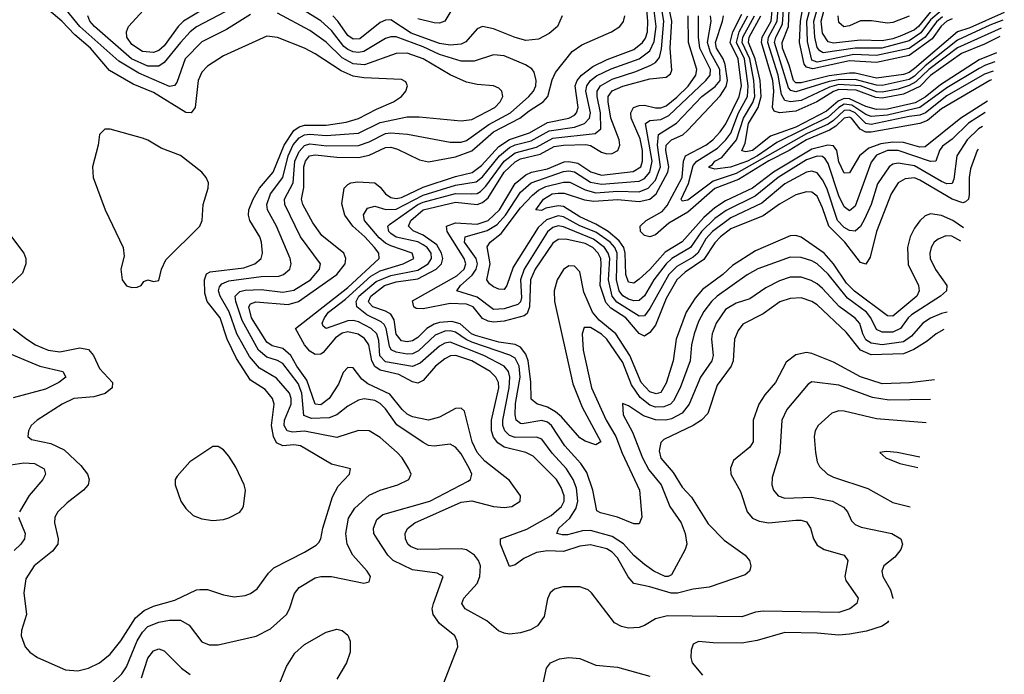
# Model space of a CAD drawing. Header units: inches. Extents: x 1308407 to 1441228, y 959628 to 1036311.
# Tile 716 of 729: x 1431735 to 1435383, y 1013688 to 1016115. Entities that reach past the tile are written whole.
import ezdxf

# ---------------------------------------------------------------- set-up
doc = ezdxf.new("R2010")
doc.units = ezdxf.units.IN
doc.header["$MEASUREMENT"] = 0
doc.layers.add('B4031', color=7, linetype='Continuous')

msp = doc.modelspace()

# ---------------------------------------------------------------- linework, layer by layer
at = {"layer": 'B4031', "color": 5}
for points, elevation in [([(1432484, 1016196), (1432341.4, 1016110), (1432321.4, 1016090), (1432270, 1016018.6), (1432250, 1016000.4), (1432230, 1015993.5), (1432190, 1015997.8), (1432150, 1016023.5), (1432131.4, 1016050), (1432130.2, 1016070), (1432137.9, 1016090), (1432193.2, 1016150)], 2820), ([(1435159.5, 1014965.9), (1435130, 1014950.3), (1435097.3, 1014922.7), (1435048.4, 1014891.6), (1435010, 1014875.5), (1434890, 1014872.1), (1434850, 1014890.2), (1434796.8, 1014956.8), (1434690, 1015057.2), (1434670, 1015070.7), (1434630, 1015083.6), (1434590, 1015081.7), (1434551.2, 1015068.8), (1434490, 1015024.2), (1434414.5, 1014985.5), (1434397.1, 1014963), (1434383.1, 1014930), (1434378.6, 1014850), (1434371.2, 1014830), (1434319.5, 1014760.5), (1434284.7, 1014655.3), (1434260.8, 1014630), (1434230.1, 1014610), (1434121.1, 1014558.9), (1434110, 1014546.9), (1434104.2, 1014515.8), (1434110, 1014489.5), (1434155.6, 1014435.6), (1434190, 1014381.2), (1434224.6, 1014344.6), (1434286, 1014246), (1434344.9, 1014184.9), (1434423.2, 1014130), (1434439.2, 1014110), (1434444.4, 1014090), (1434442, 1014078), (1434439.5, 1014070), (1434423.1, 1014056.9), (1434290, 1014010.6), (1434230, 1014003.8), (1434171.9, 1013988.1), (1434148.8, 1013988.8), (1434070, 1014012.1), (1434010, 1014024), (1433989.4, 1014049.4), (1433950, 1014120.2), (1433930, 1014141.2), (1433910, 1014152.9), (1433850, 1014167.8), (1433810, 1014162.8), (1433750, 1014142.5), (1433690, 1014145.4), (1433650, 1014139.8), (1433602.4, 1014117.6), (1433570, 1014093.3), (1433550, 1014087.9), (1433515.9, 1014170), (1433516.8, 1014190), (1433614.3, 1014225.7), (1433703.8, 1014276.2), (1433742.4, 1014310), (1433751.6, 1014330), (1433752.1, 1014350), (1433741, 1014381), (1433723.7, 1014410), (1433636.7, 1014496.7), (1433610.2, 1014510.2), (1433530, 1014529.7), (1433505.9, 1014545.9), (1433490, 1014567.2), (1433483.4, 1014590), (1433482.7, 1014630), (1433510, 1014750), (1433508.5, 1014770), (1433498.7, 1014790), (1433477.4, 1014810), (1433410.4, 1014850), (1433350.5, 1014869.5), (1433331.4, 1014868.6), (1433310, 1014857.7), (1433275, 1014830), (1433230, 1014777.3), (1433210, 1014767.2), (1433190, 1014771.8), (1433139.5, 1014799.5), (1433070, 1014816.1), (1433050, 1014829.1), (1433040.1, 1014850), (1433028.7, 1014910), (1433012.5, 1014932.5), (1432988.5, 1014948.5), (1432950, 1014958), (1432930, 1014953.3), (1432905, 1014935), (1432858.6, 1014881.4), (1432850, 1014874.6), (1432830, 1014873.3), (1432810, 1014885.8), (1432790, 1014909.3), (1432756.5, 1014970), (1432950, 1015122.6), (1433066.6, 1015230), (1433065.1, 1015250), (1433049.9, 1015270), (1433014.1, 1015310), (1432968.5, 1015350), (1432939.8, 1015390), (1432927.9, 1015432.1), (1432937, 1015490), (1432950, 1015503.5), (1432961.5, 1015510), (1432986.3, 1015513.7), (1433050, 1015510.1), (1433070, 1015494.6), (1433090, 1015469.7), (1433110, 1015456.4), (1433130, 1015452.1), (1433150, 1015455.9), (1433230, 1015493.8), (1433350, 1015533.8), (1433411, 1015549), (1433445.9, 1015574.1), (1433510, 1015644.4), (1433549.1, 1015670.9), (1433623.9, 1015696.1), (1433690, 1015733.8), (1433769.4, 1015750.6), (1433790, 1015761.5), (1433798.3, 1015770), (1433804.2, 1015790), (1433792.6, 1015870), (1433800.2, 1015890), (1433816.9, 1015910), (1433858.4, 1015941.6), (1433911.9, 1015968.1), (1434010, 1016005.2), (1434042.8, 1016030), (1434053.5, 1016046.5), (1434060.4, 1016070), (1434061.9, 1016110), (1434053, 1016210)], 2780), ([(1435190, 1016118.3), (1435170, 1016109.2), (1435149.3, 1016090.7), (1435116, 1016044), (1435030, 1015982.4), (1434910, 1015956.6), (1434810, 1015962.7), (1434673.5, 1015933.5), (1434650, 1015938.7), (1434641.7, 1015950), (1434623.6, 1016030), (1434627.9, 1016110), (1434649.1, 1016230)], 2380), ([(1433303.4, 1013650), (1433358, 1013790), (1433356.1, 1013810), (1433347.1, 1013830), (1433290, 1013875.6), (1433266.6, 1013910), (1433262.9, 1013930), (1433267.9, 1013950), (1433304.2, 1014050), (1433282.2, 1014062.2), (1433190, 1014075), (1433118.3, 1014110), (1433099, 1014130), (1433058.9, 1014190), (1433047.3, 1014210), (1433045.2, 1014230), (1433058.5, 1014261.5), (1433079.9, 1014280.1), (1433254.6, 1014330), (1433396.1, 1014403.9), (1433405, 1014410), (1433409.9, 1014430), (1433401.9, 1014450), (1433370, 1014505.4), (1433350, 1014530.6), (1433330, 1014540.8), (1433270, 1014533.5), (1433250, 1014536.6), (1433230, 1014547.1), (1433132.6, 1014612.6), (1433090, 1014671.7), (1433070, 1014691.7), (1433050, 1014702.6), (1433011.1, 1014708.9), (1432990, 1014704.3), (1432950, 1014682.2), (1432909.8, 1014650.2), (1432881.4, 1014638.6), (1432816.2, 1014636.2), (1432787.1, 1014647.1), (1432779.8, 1014730), (1432766.4, 1014766.4), (1432710, 1014839.8), (1432690, 1014851.6), (1432650, 1014863.6), (1432620, 1014890), (1432559.6, 1014999.6), (1432535.6, 1015070), (1432532.9, 1015090), (1432550, 1015107.7), (1432570, 1015111.6), (1432630, 1015114.2), (1432710, 1015104.9), (1432750, 1015112.3), (1432812.1, 1015150), (1432845, 1015190), (1432848.7, 1015210), (1432775.5, 1015310), (1432716.8, 1015430), (1432716.1, 1015450), (1432747.9, 1015510), (1432754.3, 1015590), (1432770, 1015627), (1432790, 1015648.9), (1432810, 1015654.6), (1432872.2, 1015647.8), (1432990, 1015649.1), (1433030, 1015661.7), (1433090, 1015692.8), (1433110, 1015696), (1433171.2, 1015691.2), (1433330, 1015660.5), (1433370, 1015661.6), (1433390, 1015667.4), (1433473.4, 1015726.6), (1433552.9, 1015770), (1433621, 1015830), (1433638, 1015850), (1433646.6, 1015870), (1433648.9, 1015890), (1433640.5, 1015920.5), (1433632.5, 1015932.5), (1433608.3, 1015948.3), (1433530, 1015980.7), (1433490, 1015984.7), (1433418.5, 1015961.5), (1433370, 1015961.7), (1433290, 1015985.7), (1433230, 1016014.6), (1433130, 1016051.5), (1433110, 1016051.8), (1433090, 1016045.7), (1433010, 1015997.3), (1432990, 1015993.3), (1432970, 1015995.4), (1432950, 1016004.1), (1432936.1, 1016016.1), (1432890, 1016074.7), (1432850, 1016111.1), (1432764.2, 1016164.2)], 2840), ([(1435171.8, 1015030.3), (1435150, 1015025.5), (1435110, 1015008.4), (1435081.2, 1014990), (1435038.7, 1014941.4), (1435010, 1014921), (1434930, 1014909.8), (1434890, 1014915.4), (1434870, 1014928.5), (1434858.8, 1014950), (1434848, 1014988), (1434830, 1015008.5), (1434771.5, 1015051.5), (1434710, 1015118.9), (1434690, 1015135.1), (1434668, 1015148), (1434630, 1015160.1), (1434590, 1015160.1), (1434550, 1015147.1), (1434499.3, 1015120.7), (1434440.5, 1015079.5), (1434390, 1015063.9), (1434350, 1015039.9), (1434316, 1014990), (1434300.6, 1014950), (1434298.4, 1014930), (1434304.5, 1014870), (1434299.9, 1014850), (1434257.6, 1014790), (1434215.6, 1014690), (1434190, 1014655.6), (1434150, 1014634.7), (1434129.3, 1014630.7), (1434090, 1014631.9), (1434045.8, 1014645.8), (1433990, 1014683.5), (1433968.4, 1014691.6), (1433971, 1014650), (1434005.4, 1014585.4), (1434042.1, 1014490), (1434066.1, 1014446.1), (1434111.9, 1014390), (1434143.6, 1014310), (1434185.9, 1014250), (1434200.9, 1014210), (1434206.5, 1014170), (1434200.3, 1014150), (1434150, 1014056.9), (1434137.3, 1014050), (1434126.3, 1014050), (1434084.1, 1014070), (1434050, 1014094.6), (1434010, 1014127.9), (1433971.9, 1014171.9), (1433930, 1014198.6), (1433850, 1014221.3), (1433820.6, 1014219.4), (1433765.1, 1014205.1), (1433744.6, 1014204.6), (1433725.1, 1014210), (1433733, 1014230), (1433772.9, 1014267.1), (1433796.7, 1014303.3), (1433803.4, 1014330), (1433798, 1014378), (1433785.5, 1014410), (1433760.9, 1014450), (1433707.3, 1014507.3), (1433670, 1014559.3), (1433650, 1014566.5), (1433570, 1014566.1), (1433550, 1014573.3), (1433532.2, 1014590), (1433525.2, 1014610), (1433524.5, 1014630), (1433548.4, 1014750), (1433551.3, 1014790), (1433546.4, 1014810), (1433529.9, 1014830), (1433454.9, 1014870), (1433330, 1014919.6), (1433310, 1014916.1), (1433290, 1014904.7), (1433218.1, 1014841.9), (1433190.5, 1014829.5), (1433090, 1014846.8), (1433069.2, 1014869.2), (1433065.7, 1014925.7), (1433058.3, 1014950), (1433037, 1014970), (1432990, 1014994.5), (1432970, 1014999.6), (1432950, 1014998.5), (1432870, 1014969.9), (1432858.6, 1014978.6), (1432856, 1014990), (1432864, 1015010), (1432879.1, 1015030), (1432941.4, 1015078.6), (1433036.2, 1015163.8), (1433070, 1015184), (1433155, 1015210), (1433195.4, 1015230), (1433188.9, 1015250), (1433110, 1015276.1), (1433090, 1015286.6), (1433066.8, 1015306.8), (1433012.9, 1015370), (1433008.3, 1015391.7), (1433023.9, 1015416.1), (1433050, 1015424.3), (1433090.9, 1015410.9), (1433130, 1015413.1), (1433230, 1015464.9), (1433350, 1015502.1), (1433425.9, 1015514.1), (1433450, 1015532.6), (1433512, 1015610), (1433550, 1015641.5), (1433570, 1015650.9), (1433630, 1015665.4), (1433696.7, 1015703.3), (1433790, 1015716.6), (1433828.1, 1015730), (1433845.6, 1015750), (1433849.5, 1015770), (1433832.8, 1015850), (1433836.2, 1015870), (1433850, 1015890), (1433872.6, 1015907.4), (1433926.9, 1015933.1), (1434029.5, 1015970.5), (1434070, 1016000.1), (1434086, 1016034), (1434093.1, 1016090), (1434081, 1016190)], 2760), ([(1435222, 1015294.4), (1435188.1, 1015311.9), (1435166.7, 1015313.3), (1435138.1, 1015301.9), (1435123.8, 1015290), (1435111.7, 1015270), (1435107, 1015250), (1435108.8, 1015230), (1435128.3, 1015188.3), (1435170.7, 1015130), (1435168.7, 1015110), (1435146.7, 1015090), (1435039.7, 1015020.3), (1435027.4, 1015010), (1434999, 1014970), (1434970, 1014956.4), (1434930, 1014956.8), (1434910, 1014966.4), (1434888.9, 1015010), (1434872.5, 1015030), (1434802.2, 1015082.2), (1434730, 1015171.5), (1434690, 1015209.3), (1434670, 1015220.6), (1434630, 1015232.9), (1434590, 1015234.5), (1434470, 1015191.9), (1434430, 1015168.6), (1434319.4, 1015090), (1434297.5, 1015070), (1434270, 1015033.3), (1434250, 1014996.3), (1434233.7, 1014950), (1434224.3, 1014910), (1434219.1, 1014850), (1434181.5, 1014750), (1434157.7, 1014702.3), (1434145.8, 1014690), (1434121, 1014679), (1434090, 1014678), (1434070, 1014685.6), (1434034, 1014714), (1434001.5, 1014761.5), (1433970, 1014843.5), (1433910, 1014929.9), (1433890, 1014949.6), (1433850, 1014973.8), (1433825.9, 1014974.1), (1433818.8, 1014950), (1433822.9, 1014890), (1433853.8, 1014750), (1433907.5, 1014630), (1433944.1, 1014570), (1433967.4, 1014507.4), (1434031.2, 1014370), (1434039.8, 1014270), (1434030, 1014245.3), (1434010, 1014246), (1433950, 1014270.5), (1433886.2, 1014286.2), (1433873.8, 1014293.8), (1433858.5, 1014370), (1433835.7, 1014435.7), (1433813.4, 1014470), (1433754.5, 1014534.5), (1433704.9, 1014610), (1433690, 1014622.1), (1433670, 1014629.3), (1433597.1, 1014617.1), (1433590, 1014617.5), (1433574.6, 1014630), (1433570.2, 1014650.2), (1433572.2, 1014692.2), (1433588.7, 1014790), (1433585, 1014830), (1433570, 1014859.5), (1433550.6, 1014870.6), (1433410, 1014918.8), (1433388.7, 1014928.7), (1433350, 1014956.9), (1433330, 1014961.8), (1433310, 1014960.4), (1433274.5, 1014945.5), (1433212.3, 1014887.7), (1433190, 1014876.7), (1433170, 1014875.2), (1433130, 1014881.9), (1433111.2, 1014891.2), (1433104.5, 1014904.5), (1433092.7, 1014970), (1433085, 1014985.1), (1433074.4, 1014994.4), (1433020.5, 1015020.5), (1432983.6, 1015050), (1432981.9, 1015070), (1432991.5, 1015090), (1433055.9, 1015144.1), (1433110, 1015166.9), (1433210, 1015185.8), (1433247.7, 1015210), (1433260.6, 1015230), (1433259.2, 1015250), (1433244.6, 1015270), (1433230, 1015280.3), (1433210, 1015291.3), (1433130, 1015309.2), (1433110, 1015322.5), (1433102.1, 1015330), (1433099, 1015350), (1433104.7, 1015355.3), (1433210, 1015429.3), (1433230, 1015438.1), (1433350, 1015471), (1433410.5, 1015469.5), (1433430, 1015471.1), (1433442, 1015478), (1433461.9, 1015498.1), (1433529.7, 1015590.3), (1433570, 1015621.1), (1433650, 1015642.2), (1433710, 1015676.4), (1433866.6, 1015693.4), (1433887.9, 1015710), (1433887.3, 1015770), (1433874.2, 1015830), (1433874.7, 1015850), (1433886.4, 1015870), (1433930, 1015894.6), (1434017.5, 1015922.5), (1434073.4, 1015946.6), (1434090, 1015956.6), (1434105, 1015975), (1434113.3, 1016006.7), (1434122.1, 1016110), (1434108.2, 1016190)], 2740), ([(1435231.4, 1015343.9), (1435191.9, 1015370), (1435150, 1015389.3), (1435110, 1015395.3), (1435090, 1015387.5), (1435070, 1015369.9), (1435050, 1015341.6), (1435034.7, 1015310), (1435024.2, 1015270), (1435027.1, 1015207.1), (1435065.1, 1015130), (1435068.1, 1015110), (1435058.8, 1015090), (1434970, 1015015.7), (1434950, 1015016.4), (1434827.9, 1015107.9), (1434798.5, 1015138.5), (1434750, 1015209.3), (1434715.4, 1015250), (1434630, 1015309.2), (1434610, 1015314.9), (1434590, 1015313.8), (1434461.5, 1015258.5), (1434376.5, 1015203.5), (1434340.5, 1015170), (1434265.2, 1015114.8), (1434237.1, 1015082.9), (1434204.3, 1015030), (1434166.9, 1014930), (1434155.9, 1014850), (1434130, 1014766.8), (1434110, 1014732.3), (1434092.5, 1014727.5), (1434070, 1014734.9), (1434037.1, 1014770), (1433995.2, 1014870), (1433943.4, 1014950), (1433881.5, 1015001.5), (1433856.6, 1015030), (1433824.7, 1015104.7), (1433810, 1015180.2), (1433790, 1015200.8), (1433770, 1015202.6), (1433750, 1015189.3), (1433726.1, 1015150), (1433715.4, 1015110), (1433716, 1015070), (1433784.4, 1014764.4), (1433818.7, 1014678.7), (1433888.4, 1014550), (1433870, 1014538.5), (1433830, 1014552.4), (1433810, 1014564.3), (1433742.5, 1014642.5), (1433720.5, 1014660.5), (1433690, 1014678.5), (1433650.8, 1014690.8), (1433630, 1014708.4), (1433628.3, 1014771.7), (1433618.2, 1014850), (1433610, 1014874.6), (1433590, 1014900.8), (1433570, 1014910.9), (1433510, 1014919.9), (1433423.6, 1014943.6), (1433408.5, 1014950), (1433367.4, 1014987.4), (1433336.4, 1014996.4), (1433290, 1014991.9), (1433270, 1014985.5), (1433243.7, 1014970), (1433210, 1014937.2), (1433190, 1014924.5), (1433170, 1014920.8), (1433150, 1014924.8), (1433130, 1014949.4), (1433122.7, 1015002.7), (1433110, 1015023.7), (1433090, 1015034.8), (1433043.1, 1015050), (1433030, 1015064.8), (1433027.4, 1015070), (1433035.5, 1015090), (1433086.4, 1015130), (1433130, 1015142.5), (1433210, 1015154.5), (1433277.8, 1015190), (1433297.6, 1015210), (1433302.2, 1015230), (1433297.3, 1015250), (1433279.9, 1015279.9), (1433230, 1015316.7), (1433192.8, 1015332.8), (1433175.1, 1015350), (1433183.4, 1015370), (1433230, 1015409.9), (1433350, 1015438.8), (1433429.8, 1015430.2), (1433450, 1015437.3), (1433470, 1015454.4), (1433530, 1015549.6), (1433570, 1015588.4), (1433590, 1015598.7), (1433663.5, 1015616.5), (1433715.2, 1015644.8), (1433749.6, 1015650.5), (1433832.1, 1015652.1), (1433850, 1015648.6), (1433890, 1015624.5), (1433910, 1015617.6), (1433930, 1015619.6), (1433950.8, 1015630), (1433958.9, 1015650), (1433955.6, 1015670), (1433924.8, 1015750), (1433914.9, 1015810), (1433915.8, 1015830), (1433920.8, 1015839.2), (1433930, 1015851), (1433970, 1015869.2), (1434070, 1015896.4), (1434130, 1015902.5), (1434145.6, 1015914.4), (1434151.7, 1015928.3), (1434144.4, 1016010), (1434150.6, 1016110), (1434133.7, 1016193.7)], 2720), ([(1433350, 1016175.1), (1433310, 1016110.3), (1433290, 1016102.6), (1433270, 1016103), (1433210, 1016117.9)], 2780), ([(1435366.2, 1016052.8), (1435310, 1016024.8), (1435224.5, 1015990), (1435110, 1015907.7), (1435070, 1015867.5), (1435010, 1015839.4), (1434930, 1015823.9), (1434907, 1015827), (1434834.2, 1015854.2), (1434770, 1015856.3), (1434750, 1015849.5), (1434688.6, 1015810), (1434610, 1015775.9), (1434550, 1015770), (1434530, 1015776.5), (1434523.9, 1015790), (1434529.5, 1015850), (1434525.4, 1015890), (1434483.4, 1016030), (1434485.9, 1016050), (1434519.7, 1016110), (1434526.8, 1016190)], 2480), ([(1435372, 1016083.5), (1435210, 1016010.8), (1435103.1, 1015930), (1435055.5, 1015884.5), (1435030, 1015871.4), (1434990, 1015858), (1434930, 1015846.2), (1434910, 1015847.9), (1434850, 1015870.5), (1434770, 1015874.3), (1434735.3, 1015864.7), (1434630, 1015815.8), (1434590.4, 1015810.4), (1434570, 1015815.8), (1434557.7, 1015837.7), (1434545.7, 1015910), (1434506.8, 1016030), (1434509.6, 1016050), (1434542, 1016110), (1434547.5, 1016190)], 2460), ([(1435377.8, 1016113.8), (1435330, 1016095.1), (1435210, 1016039.7), (1435090, 1015944.2), (1435050, 1015906), (1435030, 1015893.9), (1434930, 1015871.4), (1434910, 1015872.1), (1434830, 1015893.9), (1434768.2, 1015891.8), (1434734.1, 1015885.9), (1434610, 1015847.8), (1434592.5, 1015852.5), (1434582.9, 1015862.9), (1434531.5, 1016030), (1434536.3, 1016050), (1434561.4, 1016098.6), (1434566, 1016170)], 2440), ([(1435154.2, 1016125.8), (1435132.4, 1016107.6), (1435090.4, 1016050), (1435030, 1016008.9), (1434910, 1015981.8), (1434825.6, 1015985.6), (1434690, 1015958.1), (1434670, 1015965.4), (1434653.7, 1016033.7), (1434651.3, 1016110), (1434667.2, 1016170)], 2360), ([(1435150, 1016149.8), (1435110, 1016114.4), (1435073.9, 1016066.1), (1435030, 1016036.6), (1434929.4, 1016009.4), (1434830, 1016010.1), (1434711.8, 1015991.8), (1434699.1, 1015999.1), (1434690, 1016011.9), (1434681, 1016050), (1434677.4, 1016110), (1434694.1, 1016170)], 2340), ([(1435110, 1016143.8), (1435065.1, 1016090), (1435050, 1016078.1), (1435003.6, 1016056.4), (1434970, 1016043.7), (1434930, 1016036.7), (1434850, 1016039.4), (1434750, 1016028.3), (1434730, 1016033.3), (1434710, 1016065), (1434704.8, 1016110), (1434721.1, 1016170)], 2320), ([(1431710, 1014969.4), (1431760.6, 1014930), (1431793.2, 1014910), (1431839.6, 1014890), (1431883.3, 1014883.3), (1431957.8, 1014897.8), (1431990, 1014892.5), (1432008.3, 1014870), (1432030, 1014822.2), (1432079.1, 1014770), (1432076.9, 1014750), (1432051.1, 1014728.9), (1432010, 1014717.2), (1431934.9, 1014710), (1431892.4, 1014690), (1431799.6, 1014630), (1431776.9, 1014610), (1431766.7, 1014590), (1431764.9, 1014570), (1431778.6, 1014558.6), (1431850, 1014544.2), (1431899.5, 1014519.5), (1431961.7, 1014461.7), (1431985.4, 1014430), (1431992, 1014410), (1431988, 1014390), (1431971.5, 1014370), (1431910, 1014323.8), (1431876.2, 1014290), (1431865.2, 1014270), (1431863.2, 1014250), (1431877.7, 1014190), (1431875.5, 1014170), (1431856.2, 1014143.8), (1431787.9, 1014090), (1431757.9, 1014042.1), (1431750.5, 1013990), (1431760.1, 1013910), (1431741.6, 1013850), (1431740.2, 1013830), (1431754.4, 1013790), (1431772.4, 1013770), (1431800.9, 1013750), (1431903.8, 1013703.8), (1431950, 1013700.5), (1431990, 1013710.7), (1432030, 1013730.1), (1432070, 1013762.3), (1432110, 1013811.8), (1432163.3, 1013896.7), (1432195.9, 1013924.1), (1432230, 1013940.1), (1432310, 1013962.5), (1432390, 1014000.4), (1432402.4, 1014002.4), (1432430, 1014002.2), (1432490, 1013982.5), (1432530, 1013975), (1432570, 1013980.2), (1432590, 1013987.8), (1432615, 1014005), (1432656.8, 1014063.2), (1432676.9, 1014083.1), (1432790, 1014141), (1432833.4, 1014166.6), (1432843.1, 1014176.9), (1432850.4, 1014189.6), (1432857.4, 1014230), (1432894.2, 1014345.8), (1432915.1, 1014384.9), (1432956.3, 1014430), (1432960.9, 1014450), (1432890, 1014467.3), (1432774.7, 1014534.7), (1432750, 1014539.2), (1432710, 1014534.8), (1432686.5, 1014546.5), (1432675.6, 1014570), (1432667.8, 1014610), (1432677.2, 1014690), (1432671.8, 1014710), (1432643.8, 1014743.8), (1432590, 1014779), (1432538.2, 1014858.2), (1432503.1, 1014930), (1432477.6, 1015010), (1432429.6, 1015070), (1432421, 1015101), (1432419.4, 1015150), (1432426.9, 1015173.1), (1432440, 1015180), (1432564.9, 1015195.1), (1432606.5, 1015210), (1432629.4, 1015230), (1432633.9, 1015250), (1432631, 1015290), (1432624.9, 1015310), (1432587.9, 1015370), (1432582.1, 1015390), (1432583.4, 1015410), (1432599.7, 1015450), (1432623.5, 1015490), (1432673.6, 1015550), (1432714.4, 1015650), (1432750, 1015704.1), (1432770, 1015717.6), (1432790, 1015723.9), (1432870, 1015723.6), (1432944.5, 1015735.5), (1432990, 1015748.5), (1433056.2, 1015783.8), (1433119.2, 1015810), (1433149.7, 1015830), (1433165.1, 1015850), (1433171.5, 1015870), (1433164.9, 1015884.9), (1433150, 1015893.5), (1433010, 1015899.8), (1432970, 1015905.8), (1432925.9, 1015925.9), (1432830, 1015988.7), (1432790, 1016009.1), (1432690, 1016049.5), (1432650, 1016054.4), (1432490, 1015981.6), (1432430, 1015943.4), (1432410, 1015920.2), (1432395.5, 1015890), (1432385, 1015790), (1432370.5, 1015769.5), (1432350, 1015771.5), (1432230, 1015845.6), (1432155.6, 1015875.6), (1432067, 1015927), (1431997.5, 1016010), (1431938.9, 1016058.9), (1431891, 1016110), (1431843.1, 1016150)], 2880), ([(1432590, 1016134.7), (1432500.9, 1016079.1), (1432410, 1016032.8), (1432347.9, 1015970), (1432317.2, 1015882.8), (1432308.5, 1015871.5), (1432290, 1015867.3), (1432176.6, 1015916.6), (1432101.9, 1015961.9), (1431957.1, 1016090), (1431908, 1016150)], 2860), ([(1432495.7, 1016144.3), (1432390, 1016089.3), (1432365.9, 1016070), (1432330, 1016030.9), (1432270, 1015956), (1432250, 1015943), (1432210, 1015943.3), (1432148.5, 1015970), (1432011.5, 1016090), (1431994.8, 1016110), (1431987.6, 1016130)], 2840), ([(1432081.4, 1013658.6), (1432113.3, 1013690), (1432130, 1013715.8), (1432170, 1013812.1), (1432190, 1013844.5), (1432210, 1013864.6), (1432250, 1013881.4), (1432290, 1013888.5), (1432330, 1013888.9), (1432362.8, 1013870), (1432410, 1013808), (1432436.6, 1013796.6), (1432470, 1013797.1), (1432610.5, 1013829.5), (1432663.5, 1013856.5), (1432722.8, 1013910), (1432734, 1013930), (1432752.8, 1013987.2), (1432770, 1014009.2), (1432830, 1014045.1), (1432850.1, 1014050.1), (1432890, 1014050.8), (1433010, 1014025.7), (1433029.6, 1014030.4), (1433034.3, 1014050), (1433022.7, 1014070), (1432969.2, 1014129.2), (1432947.6, 1014170), (1432942.6, 1014210), (1432953.6, 1014266.4), (1432976.6, 1014303.4), (1433030, 1014352.1), (1433070, 1014370.6), (1433135.6, 1014390), (1433176.9, 1014410), (1433184.7, 1014430), (1433176.8, 1014450), (1433152, 1014490), (1433133.3, 1014510), (1433070, 1014565.3), (1433030, 1014590.6), (1432990, 1014592.1), (1432910, 1014565.3), (1432790, 1014589.9), (1432746, 1014586), (1432725.8, 1014590), (1432714.8, 1014610), (1432716.5, 1014630), (1432741, 1014690), (1432740.8, 1014710), (1432733.9, 1014730), (1432686.2, 1014786.2), (1432623.1, 1014823.1), (1432586, 1014866), (1432538.7, 1014950), (1432511.4, 1015031.5), (1432476.9, 1015090), (1432471.5, 1015110), (1432475.1, 1015124.9), (1432484.2, 1015135.8), (1432510, 1015146.2), (1432630, 1015162.4), (1432695.3, 1015164.7), (1432712.4, 1015170), (1432735.7, 1015190), (1432740.7, 1015210), (1432736.7, 1015230), (1432686.8, 1015350), (1432652.8, 1015410), (1432650.6, 1015430), (1432664.6, 1015470), (1432710.3, 1015529.7), (1432729.1, 1015610.9), (1432748.6, 1015651.4), (1432770, 1015677.5), (1432790, 1015688.5), (1432809.6, 1015690.4), (1432870, 1015685.7), (1432990, 1015694.4), (1433070, 1015734.3), (1433170, 1015755.2), (1433215.5, 1015755.5), (1433370, 1015739.6), (1433410, 1015744.5), (1433494.7, 1015790), (1433515, 1015810), (1433525.3, 1015830), (1433521.5, 1015850), (1433510, 1015861.5), (1433490.4, 1015870.4), (1433430, 1015874.8), (1433390, 1015883.7), (1433330, 1015910.6), (1433229.9, 1015970), (1433170, 1015991), (1433130, 1015989.5), (1433011.8, 1015948.2), (1432970, 1015951.5), (1432930, 1015973.9), (1432870, 1016031.5), (1432810, 1016075.7), (1432690, 1016138.9)], 2860), ([(1435124.1, 1014779.6), (1435031.3, 1014768.7), (1434930, 1014765.4), (1434850, 1014790.2), (1434750, 1014845.6), (1434670, 1014877.2), (1434650, 1014880.9), (1434610, 1014872.8), (1434574.3, 1014845.6), (1434535.1, 1014770), (1434495.9, 1014724.1), (1434473.4, 1014690), (1434452.7, 1014630), (1434452.5, 1014550), (1434440.2, 1014530), (1434379.6, 1014480.4), (1434368.4, 1014451.6), (1434369.6, 1014430), (1434405.7, 1014365.7), (1434430.1, 1014290.1), (1434450, 1014266.6), (1434475.1, 1014255.1), (1434510, 1014249.3), (1434610, 1014259.2), (1434630, 1014259.1), (1434650, 1014252.8), (1434665.3, 1014230), (1434675.9, 1014190), (1434690, 1014166.1), (1434716, 1014150), (1434790, 1014129.1), (1434803.2, 1014110), (1434792.4, 1014050), (1434795.8, 1014035.8), (1434841, 1013970), (1434836.9, 1013950), (1434811.2, 1013930), (1434770, 1013916.6), (1434490, 1013922.3), (1434461.6, 1013918.4), (1434410, 1013900.4), (1434135, 1013905.1), (1434090, 1013893.4), (1434050, 1013868.5), (1434030, 1013861.3), (1433990, 1013859.4), (1433964.9, 1013864.9), (1433938.8, 1013878.8), (1433853.5, 1013990), (1433840.7, 1014000.7), (1433810, 1014012), (1433747.8, 1014012.2), (1433716.3, 1014003.7), (1433700.2, 1013990), (1433690, 1013967), (1433677.8, 1013902.2), (1433652.9, 1013867.1), (1433627.4, 1013852.6), (1433590, 1013841.5), (1433550, 1013837.1), (1433530, 1013839.9), (1433509.4, 1013849.4), (1433466.2, 1013886.2), (1433385, 1013930), (1433373.4, 1013950), (1433379.9, 1013970), (1433430, 1014024.2), (1433439.5, 1014050), (1433441.6, 1014090), (1433434.9, 1014110), (1433419.9, 1014130), (1433390, 1014148.9), (1433370, 1014153.2), (1433210, 1014150.3), (1433182.2, 1014162.2), (1433173.5, 1014170), (1433164.4, 1014190), (1433163.4, 1014210), (1433171.9, 1014228.1), (1433198.5, 1014250), (1433370, 1014326.1), (1433410, 1014331.2), (1433490, 1014310.4), (1433530, 1014305.9), (1433558.5, 1014310), (1433589.1, 1014330), (1433590.4, 1014350), (1433550, 1014406.8), (1433458.2, 1014478.2), (1433430.4, 1014510.4), (1433411.1, 1014550), (1433383, 1014663), (1433370, 1014674.6), (1433350, 1014673.1), (1433290, 1014640.8), (1433250, 1014630.6), (1433190, 1014641.9), (1433170, 1014652.8), (1433151.6, 1014670), (1433106.2, 1014726.2), (1433024.9, 1014764.9), (1433002.2, 1014782.2), (1432970, 1014823.9), (1432950, 1014825.6), (1432933.5, 1014806.5), (1432916.2, 1014763.8), (1432880.9, 1014710), (1432850, 1014687.3), (1432830, 1014689.6), (1432799, 1014779), (1432762, 1014830), (1432739.3, 1014870), (1432710, 1014895.9), (1432670, 1014906.2), (1432650, 1014919.9), (1432593.4, 1015010), (1432583.4, 1015050), (1432590, 1015061.7), (1432610, 1015069.2), (1432730, 1015059.5), (1432767.8, 1015070), (1432909.3, 1015170), (1432940.1, 1015210), (1432943.5, 1015230), (1432935.9, 1015250), (1432854.7, 1015314.7), (1432821.3, 1015361.3), (1432784, 1015430), (1432779.3, 1015450), (1432787, 1015493), (1432788.1, 1015570), (1432793.4, 1015590), (1432808.9, 1015610), (1432830, 1015614.2), (1432910, 1015604.9), (1432990, 1015604.3), (1433030, 1015613.4), (1433090, 1015640.8), (1433110, 1015642.3), (1433135.1, 1015635.1), (1433216.1, 1015596.1), (1433250, 1015588.3), (1433350, 1015606.1), (1433410, 1015629), (1433490, 1015699.1), (1433588, 1015750), (1433622.4, 1015777.6), (1433674.5, 1015810), (1433692.2, 1015830), (1433708.2, 1015891.8), (1433720, 1015919.9), (1433782.3, 1015997.7), (1433818.2, 1016021.8), (1433927.4, 1016070), (1433958.8, 1016090), (1433972.1, 1016107.9), (1433977, 1016130)], 2820), ([(1433744.8, 1016130), (1433727.2, 1016090), (1433696.5, 1016063.5), (1433656.8, 1016043.2), (1433610, 1016037.5), (1433570, 1016048.6), (1433490, 1016081.6), (1433450, 1016089.9), (1433430, 1016080.8), (1433387.2, 1016032.8), (1433370, 1016024.5), (1433330, 1016020.6), (1433290, 1016026.6), (1433185.8, 1016065.8), (1433110, 1016114.5), (1433090, 1016113.1), (1433070, 1016104.4), (1432995.3, 1016044.7), (1432970, 1016042.4), (1432950, 1016056.7), (1432913.6, 1016110), (1432894.5, 1016130)], 2820), ([(1435286.7, 1015634.6), (1435283.1, 1015630), (1435257.9, 1015562.1), (1435253.3, 1015530), (1435253.2, 1015466.8), (1435249.8, 1015450.2), (1435239.7, 1015440.3), (1435230, 1015435.9), (1435190, 1015449.4), (1435070, 1015520.6), (1435050, 1015528.3), (1435015.3, 1015524.7), (1434990, 1015509.9), (1434963.5, 1015470), (1434910, 1015330), (1434885.5, 1015234.5), (1434870, 1015208.7), (1434850, 1015215.3), (1434792, 1015290), (1434733.1, 1015350), (1434710, 1015417.7), (1434690, 1015460.9), (1434670, 1015475.4), (1434650, 1015477.1), (1434610, 1015465.4), (1434550, 1015431.1), (1434490, 1015388.1), (1434370, 1015340.2), (1434331.3, 1015310), (1434310, 1015287.2), (1434270, 1015226.1), (1434200.8, 1015179.2), (1434170, 1015149.9), (1434130, 1015080.8), (1434090, 1014982.5), (1434070, 1014954.9), (1434050, 1014941.2), (1434030, 1014951.2), (1433980.9, 1015010), (1433925.1, 1015045.1), (1433906.5, 1015066.5), (1433886.1, 1015130), (1433889.6, 1015210), (1433887.7, 1015230), (1433878.1, 1015250), (1433858.3, 1015270), (1433830, 1015285.1), (1433758.1, 1015301.9), (1433730, 1015300.1), (1433710, 1015287), (1433644.5, 1015190), (1433627.8, 1015150), (1433624.1, 1015050), (1433614.7, 1015025.3), (1433603.5, 1015016.5), (1433530, 1014997.1), (1433490, 1014993.3), (1433470, 1014997.1), (1433450, 1015007.6), (1433414.4, 1015050), (1433390, 1015060.1), (1433330, 1015062.9), (1433230, 1015043), (1433204, 1015044), (1433195.2, 1015050), (1433190, 1015073.2), (1433354.7, 1015165.3), (1433381.6, 1015190), (1433388.2, 1015210), (1433381.9, 1015230), (1433318.5, 1015330), (1433316.6, 1015350), (1433350, 1015362.4), (1433430, 1015356.5), (1433470, 1015370), (1433512.4, 1015410), (1433570, 1015507.3), (1433610, 1015540), (1433631.2, 1015550), (1433690, 1015562.1), (1433751.6, 1015588.4), (1433770, 1015589.7), (1433803.3, 1015583.3), (1433851.2, 1015551.1), (1433890, 1015538.8), (1434007.5, 1015552.5), (1434035.7, 1015570), (1434043, 1015590), (1434042.4, 1015630), (1434033.6, 1015673.6), (1434000.3, 1015750), (1433999.1, 1015770), (1434009.2, 1015790), (1434030, 1015797.3), (1434050, 1015798), (1434090, 1015788.3), (1434110, 1015788.3), (1434130, 1015795.8), (1434170, 1015827.3), (1434211.5, 1015868.5), (1434240.4, 1015910), (1434244.3, 1015930), (1434212.6, 1016030), (1434212.1, 1016130)], 2680), ([(1435302.8, 1015719.5), (1435287.9, 1015710), (1435244.9, 1015670), (1435206.7, 1015610), (1435196.3, 1015523.7), (1435190, 1015507.3), (1435170, 1015507.1), (1435150, 1015515.6), (1435050, 1015573.1), (1434990, 1015582.8), (1434970, 1015579.4), (1434956.1, 1015570), (1434913.3, 1015506.7), (1434890.1, 1015430), (1434865.1, 1015374.9), (1434850, 1015348.7), (1434830, 1015331.1), (1434810, 1015333.7), (1434790, 1015344.1), (1434764.7, 1015370), (1434725.2, 1015490), (1434710, 1015520.9), (1434690, 1015546.9), (1434670, 1015553.8), (1434650, 1015549.6), (1434570, 1015506.1), (1434484.7, 1015435.3), (1434370, 1015380.1), (1434301.7, 1015330), (1434277.7, 1015302.3), (1434247.4, 1015250), (1434230, 1015234.6), (1434170, 1015200.2), (1434139.5, 1015170), (1434070, 1015044.7), (1434050, 1015017), (1434030, 1015016), (1433947.4, 1015067.4), (1433929.8, 1015089.8), (1433916.1, 1015150), (1433921, 1015230), (1433915.7, 1015250), (1433902, 1015270), (1433861.3, 1015301.3), (1433750, 1015346.7), (1433730, 1015351), (1433710, 1015345), (1433690, 1015328.6), (1433603.5, 1015190), (1433589.8, 1015150), (1433594.4, 1015085.6), (1433590.9, 1015069.1), (1433580.6, 1015059.4), (1433530, 1015042.6), (1433490, 1015041.1), (1433430, 1015086.6), (1433354, 1015110), (1433367.6, 1015130), (1433411.7, 1015168.3), (1433425.7, 1015190), (1433430.6, 1015210), (1433426.7, 1015230), (1433383.4, 1015290), (1433385.8, 1015310), (1433466.9, 1015333.1), (1433503.7, 1015356.3), (1433535.1, 1015390), (1433590, 1015475.6), (1433630.1, 1015509.9), (1433750, 1015552.3), (1433770, 1015555.3), (1433790.5, 1015550.5), (1433850, 1015512.8), (1433890, 1015504.7), (1434030, 1015516.1), (1434050, 1015526.5), (1434069.3, 1015550), (1434077.9, 1015590), (1434053.5, 1015730), (1434070, 1015741.3), (1434110, 1015745.2), (1434139.7, 1015760.3), (1434277.2, 1015890), (1434292.9, 1015910), (1434294, 1015930), (1434255, 1016010), (1434250.1, 1016049.8), (1434250.2, 1016130)], 2660), ([(1435312.5, 1015770.5), (1435250, 1015731.2), (1435190, 1015672.5), (1435153.8, 1015646.2), (1435143.1, 1015630), (1435129.6, 1015590.4), (1435110, 1015589.6), (1434990, 1015629.5), (1434950, 1015630), (1434910, 1015613.1), (1434890, 1015587.4), (1434830, 1015423.9), (1434810, 1015406.9), (1434790, 1015421.3), (1434770, 1015462.6), (1434730, 1015581.9), (1434719.2, 1015599.2), (1434710, 1015607.3), (1434690, 1015609.2), (1434650, 1015595.5), (1434545.3, 1015530), (1434459.4, 1015460.6), (1434352.6, 1015407.4), (1434310, 1015377.8), (1434260.8, 1015330), (1434220.8, 1015270), (1434150.8, 1015229.2), (1434130, 1015210), (1434084.2, 1015150), (1434050, 1015090.8), (1434030, 1015073.7), (1434010, 1015072.1), (1433990, 1015079.3), (1433970, 1015090.8), (1433955.9, 1015110), (1433946.5, 1015150), (1433948.5, 1015250), (1433939.6, 1015270), (1433923, 1015290), (1433870, 1015327.4), (1433810, 1015350.3), (1433750, 1015384.2), (1433730, 1015387.8), (1433686.5, 1015373.5), (1433655.8, 1015344.2), (1433562.8, 1015197.2), (1433539.8, 1015130), (1433530, 1015114.8), (1433510, 1015115.9), (1433490, 1015124.3), (1433475.2, 1015135.2), (1433465.2, 1015150), (1433478.2, 1015210), (1433466.7, 1015273.3), (1433477.5, 1015290), (1433518.2, 1015321.8), (1433590, 1015417.6), (1433635.3, 1015464.7), (1433657.3, 1015482.7), (1433683.7, 1015496.3), (1433750, 1015513.3), (1433772.6, 1015512.6), (1433830, 1015484.3), (1433870, 1015473), (1433950, 1015479.3), (1434030, 1015477), (1434063.9, 1015490), (1434090, 1015520.5), (1434109.2, 1015570), (1434097.7, 1015650), (1434102.2, 1015690), (1434168.7, 1015731.3), (1434261.7, 1015830), (1434312.2, 1015867.8), (1434330, 1015890), (1434328.6, 1015930), (1434294.1, 1015994.1), (1434283.9, 1016030), (1434296.8, 1016110), (1434294.9, 1016130)], 2640), ([(1435320.5, 1015812.5), (1435222.1, 1015750), (1435090, 1015644.3), (1435070, 1015643), (1435010, 1015659.4), (1434970, 1015661.4), (1434925, 1015655), (1434881.3, 1015638.7), (1434847.1, 1015610), (1434810, 1015546.8), (1434790, 1015546.3), (1434770, 1015587.6), (1434762.2, 1015630), (1434750, 1015647.3), (1434729.5, 1015649.5), (1434670, 1015635.4), (1434527.4, 1015550), (1434450, 1015490), (1434350, 1015443.2), (1434310, 1015416.9), (1434270, 1015382), (1434190, 1015291.3), (1434127, 1015253), (1434070, 1015188.4), (1434030, 1015152.7), (1434010, 1015137.6), (1433990, 1015142.1), (1433980.5, 1015170), (1433978.8, 1015250), (1433973.2, 1015270), (1433955.5, 1015295.5), (1433915.2, 1015330), (1433870, 1015357.5), (1433810, 1015383.6), (1433750, 1015422.1), (1433730, 1015425.3), (1433684, 1015416), (1433667.7, 1015407.7), (1433646.8, 1015410), (1433675.8, 1015450), (1433708.2, 1015470), (1433730, 1015472.5), (1433751.9, 1015471.9), (1433827.4, 1015447.4), (1433862.4, 1015442.4), (1433950, 1015447.8), (1434030, 1015441.4), (1434070, 1015450.2), (1434093.2, 1015470), (1434135.9, 1015550), (1434139.5, 1015570), (1434128.7, 1015630), (1434130.4, 1015650), (1434149.6, 1015670), (1434191.4, 1015688.6), (1434210, 1015704.9), (1434330, 1015832.8), (1434352.9, 1015867.1), (1434357.8, 1015890), (1434349.3, 1015949.3), (1434341.6, 1015970), (1434316.3, 1016010), (1434313.3, 1016030), (1434338.6, 1016110), (1434342.6, 1016130)], 2620), ([(1435335.5, 1015891.7), (1435330, 1015889.4), (1435150, 1015785.2), (1435098.6, 1015741.4), (1435070, 1015729.7), (1434890, 1015698), (1434870, 1015698.1), (1434849.2, 1015709.2), (1434816.8, 1015750), (1434810, 1015754.3), (1434790, 1015750.1), (1434759.3, 1015720.7), (1434734.9, 1015705.1), (1434650, 1015670.1), (1434585.5, 1015630), (1434510, 1015591.6), (1434397.7, 1015522.3), (1434310, 1015488.8), (1434210, 1015401.2), (1434139.8, 1015360.2), (1434090, 1015317.3), (1434070, 1015309.6), (1434050, 1015314.3), (1434034.9, 1015330), (1434033.6, 1015350), (1434056.4, 1015370), (1434115.9, 1015404.1), (1434133.7, 1015426.3), (1434189.8, 1015530), (1434194.3, 1015590), (1434202.2, 1015610), (1434276.7, 1015650), (1434303.6, 1015670), (1434330, 1015699.6), (1434350.8, 1015729.2), (1434400.5, 1015830), (1434409.3, 1015870), (1434396.8, 1015970), (1434367.6, 1016030), (1434377.7, 1016070), (1434410, 1016136)], 2580), ([(1435341.8, 1015924.9), (1435310, 1015912.7), (1435170, 1015833.3), (1435090.5, 1015769.5), (1435070, 1015761.3), (1435030, 1015756.8), (1434890, 1015726.1), (1434870, 1015730.3), (1434830, 1015769.3), (1434810, 1015780.1), (1434790, 1015778.6), (1434750, 1015741), (1434730, 1015728.1), (1434650, 1015692.4), (1434390, 1015544.7), (1434304, 1015516), (1434210, 1015445.9), (1434190, 1015441.9), (1434186, 1015450), (1434212.7, 1015507.3), (1434230, 1015574.7), (1434244, 1015590), (1434320.8, 1015639.2), (1434351.6, 1015670), (1434370, 1015694.8), (1434398.3, 1015770), (1434431, 1015830), (1434434.3, 1015870), (1434420, 1015970), (1434390.6, 1016030), (1434400.1, 1016070), (1434433, 1016130)], 2560), ([(1435348.2, 1015958.5), (1435313.3, 1015946.7), (1435290, 1015934.4), (1435170, 1015863.1), (1435070, 1015789.1), (1434950, 1015761.1), (1434890, 1015755.8), (1434870, 1015763.2), (1434818.3, 1015798.3), (1434790, 1015802.2), (1434770, 1015790.1), (1434730, 1015753.3), (1434539.8, 1015660.2), (1434468.8, 1015610), (1434431.7, 1015590), (1434368.6, 1015568.6), (1434310, 1015561.5), (1434290, 1015567.4), (1434290, 1015570.9), (1434302.3, 1015577.7), (1434310.7, 1015590), (1434336.2, 1015603.8), (1434390.8, 1015669.2), (1434416.8, 1015750), (1434451.6, 1015808.4), (1434458.3, 1015830), (1434455.5, 1015890), (1434440.7, 1015970), (1434411.8, 1016030), (1434414.3, 1016050), (1434457, 1016130)], 2540), ([(1435354.7, 1015992.2), (1435290, 1015965.8), (1435146.3, 1015873.7), (1435090, 1015828.1), (1435053, 1015807), (1434950, 1015783), (1434910, 1015782), (1434870, 1015792.7), (1434810, 1015822.3), (1434790, 1015822.8), (1434767, 1015813), (1434723.7, 1015776.3), (1434610, 1015716.7), (1434516.8, 1015683.2), (1434450, 1015630.6), (1434424.9, 1015624.9), (1434410, 1015629.2), (1434423.1, 1015656.9), (1434435.6, 1015730), (1434470.6, 1015790), (1434482.6, 1015830), (1434478.3, 1015890), (1434460.2, 1015970), (1434435.1, 1016030), (1434438, 1016050), (1434480.3, 1016130)], 2520), ([(1435383.1, 1016141.8), (1435254.9, 1016085.1), (1435210, 1016069.8), (1435050, 1015934.4), (1435030, 1015919.2), (1435010, 1015911.7), (1434910, 1015897.9), (1434830, 1015916.7), (1434810, 1015916.6), (1434733.6, 1015906.4), (1434630, 1015881.1), (1434610, 1015881.2), (1434601.8, 1015890), (1434586.1, 1015946.1), (1434561.4, 1016010), (1434559.7, 1016030), (1434582.9, 1016090), (1434586.5, 1016153.5)], 2420), ([(1435030, 1016128.6), (1434970, 1016104.4), (1434950, 1016102.4), (1434891.5, 1016111.5), (1434850, 1016111.1), (1434810, 1016092.7), (1434788.9, 1016088.9), (1434770, 1016104.4), (1434767.5, 1016130)], 2280), ([(1431704.3, 1015310), (1431749.5, 1015250), (1431757, 1015230), (1431757.8, 1015210), (1431745.1, 1015174.9), (1431696.9, 1015130)], 2880), ([(1431667.1, 1014890), (1431809.9, 1014830.1), (1431894.6, 1014810), (1431905.8, 1014790), (1431880.2, 1014770), (1431830, 1014744.8), (1431710, 1014712.8)], 2860), ([(1435110.2, 1014706.3), (1434955.9, 1014704.1), (1434894.5, 1014714.5), (1434770, 1014760.1), (1434670, 1014772.5), (1434655.9, 1014764), (1434577.2, 1014670), (1434558.9, 1014630), (1434551.8, 1014510), (1434522.5, 1014417.4), (1434522, 1014390), (1434527.8, 1014370), (1434545.3, 1014350), (1434570, 1014341.3), (1434670, 1014344.6), (1434746.3, 1014330), (1434787.1, 1014307.1), (1434801.5, 1014290), (1434816.8, 1014256.8), (1434830, 1014243.2), (1434853.2, 1014233.2), (1434966.4, 1014210), (1434999.3, 1014190), (1435005.5, 1014170), (1435000.1, 1014150), (1434977.6, 1014122.4), (1434937.2, 1014090), (1434929.3, 1014070), (1434932.8, 1014050), (1434960.8, 1014000.8), (1434970.1, 1013970.1), (1434970.1, 1013969.3)], 2840), ([(1434770, 1014664.9), (1434744.4, 1014655.6), (1434693.8, 1014610), (1434682.2, 1014590), (1434678.5, 1014570), (1434683, 1014510), (1434690, 1014475.5), (1434698.8, 1014458.8), (1434728, 1014430), (1434750, 1014418.6), (1434877.2, 1014377.2), (1434970, 1014325), (1435034.7, 1014309.3)], 2860), ([(1435093.7, 1014619.7), (1434910, 1014635.3), (1434790, 1014663.2), (1434770, 1014664.9)], 2860), ([(1434946.2, 1014513.8), (1434922, 1014510), (1434944.7, 1014490), (1434996, 1014470), (1435062.4, 1014454.8)], 2880), ([(1435069.7, 1014493.2), (1434986, 1014510), (1434946.2, 1014513.8)], 2880), ([(1431670, 1014459.7), (1431750, 1014471.3), (1431789.7, 1014469.7), (1431825, 1014450), (1431830.2, 1014430), (1431819.8, 1014410), (1431769.7, 1014350.3), (1431733.5, 1014290)], 2860), ([(1431730.7, 1014270), (1431755.4, 1014210), (1431752.3, 1014190), (1431738.8, 1014170), (1431713.8, 1014146.2)], 2860), ([(1434954.4, 1013886.6), (1434950, 1013879.8), (1434930, 1013866), (1434872, 1013848), (1434810, 1013836.1), (1434770, 1013833.1), (1434690, 1013840.3), (1434570, 1013842.9), (1434467.2, 1013812.8), (1434410, 1013803.1), (1434304.2, 1013804.2), (1434250, 1013809.5), (1434230, 1013799), (1434222.8, 1013777.2), (1434221.7, 1013750), (1434226.7, 1013730), (1434264.8, 1013684.8)], 2840), ([(1432639.6, 1013510), (1432723, 1013717), (1432754, 1013766), (1432790, 1013798.2), (1432870, 1013843.6), (1432910, 1013855.3), (1432930, 1013850.4), (1432950, 1013832.7), (1432959.6, 1013810), (1432959.2, 1013770), (1432945.8, 1013730), (1432910.2, 1013670)], 2840), ([(1432185.5, 1013674.5), (1432210, 1013748.1), (1432230, 1013774.8), (1432250, 1013782.5), (1432270, 1013775), (1432333.7, 1013710), (1432366.6, 1013686.6)], 2840), ([(1433673, 1013647), (1433687.1, 1013710), (1433702, 1013730), (1433734.9, 1013745.1), (1433770, 1013750.1), (1433810, 1013745.8), (1433870, 1013721.5), (1433950, 1013713.8), (1434070, 1013680.5)], 2820)]:
    msp.add_lwpolyline(points, dxfattribs=dict(at, elevation=elevation))
at = {"layer": 'B4031', "color": 5, "elevation": 2920}
for points in [[(1432070.5, 1015709.5), (1432050.5, 1015709.5), (1432030.7, 1015690), (1432025.5, 1015650), (1432004.9, 1015570), (1432006.7, 1015530), (1432051.3, 1015410), (1432117.8, 1015270), (1432121.6, 1015238.4), (1432108.9, 1015190), (1432114.4, 1015150), (1432130, 1015128.8), (1432150, 1015121.7), (1432170, 1015123.1), (1432185.2, 1015130), (1432195.1, 1015144.9), (1432209.5, 1015150.5), (1432230, 1015144.4), (1432250, 1015148), (1432259.8, 1015190), (1432275.8, 1015224.2), (1432401.8, 1015350), (1432411.2, 1015370), (1432414.4, 1015430), (1432433.2, 1015490), (1432434, 1015510), (1432426, 1015530), (1432409.8, 1015550), (1432330, 1015611.5), (1432258.9, 1015638.9), (1432210, 1015668.8), (1432190, 1015676.2)], [(1432450, 1014532.7), (1432364.5, 1014475.5), (1432318, 1014422), (1432310.4, 1014410), (1432310.4, 1014390), (1432332.2, 1014330), (1432350, 1014303), (1432377.2, 1014277.2), (1432410, 1014264.2), (1432450, 1014258.3), (1432490, 1014261.5), (1432510, 1014268), (1432550.6, 1014289.4), (1432558.6, 1014301.4), (1432563.5, 1014310), (1432571, 1014370), (1432566, 1014390), (1432535.4, 1014455.4), (1432510, 1014497), (1432490, 1014520.7), (1432470, 1014532.3)]]:
    msp.add_lwpolyline(points, close=True, dxfattribs=at)

doc.saveas('drawing.dxf')
